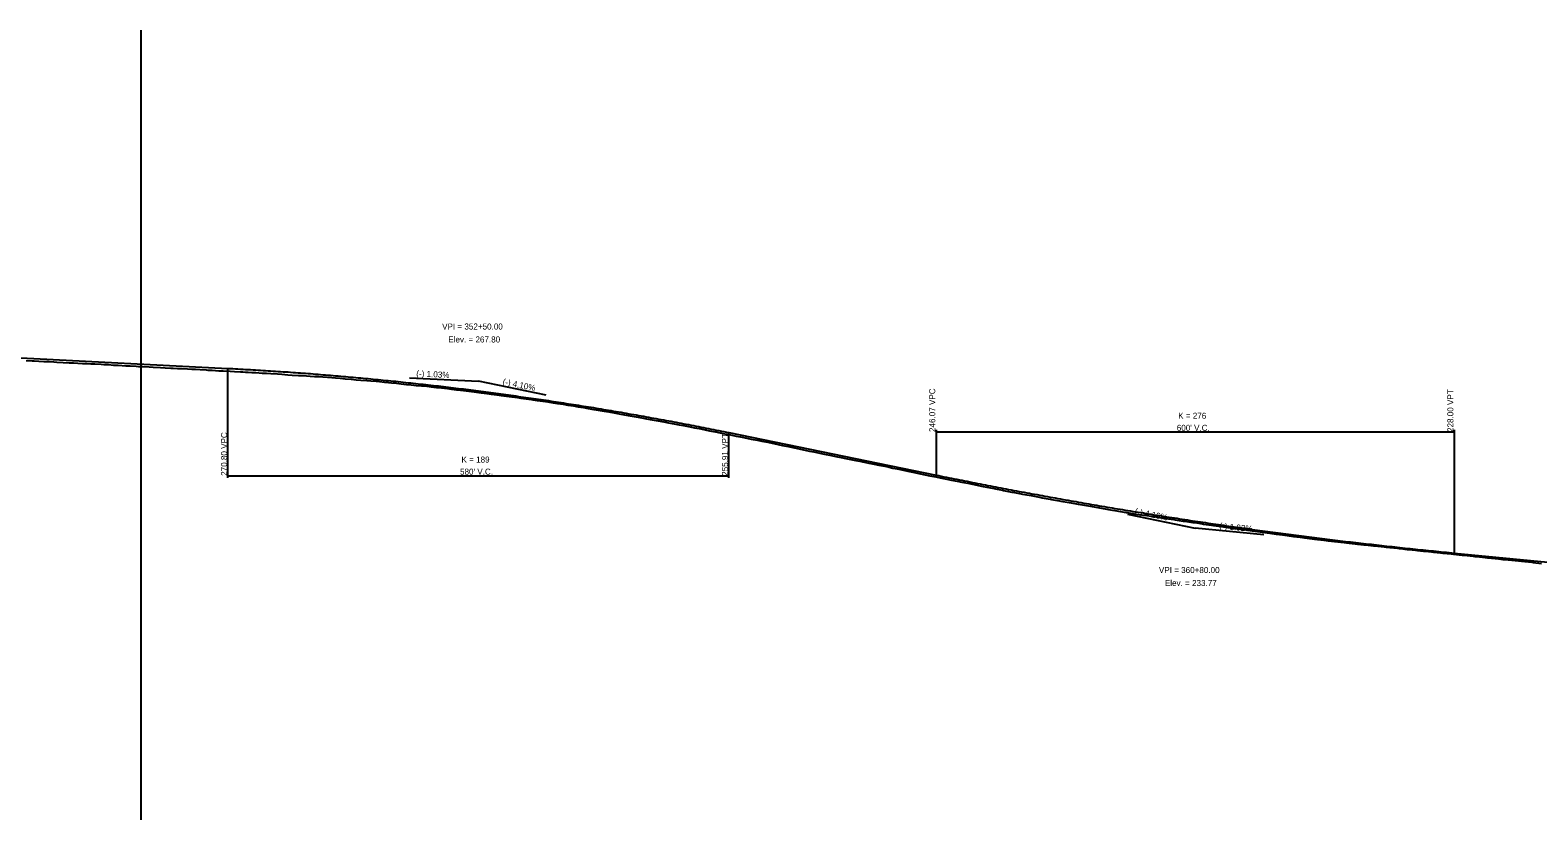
# Model space of a CAD drawing. Extents: x 1876258 to 1932803, y 754739 to 837911.
# Drawn here: x 1913094 to 1914840, y 830835 to 831750 of the extents above; entities that cross this region are included whole.
import ezdxf

# ---------------------------------------------------------------- set-up
doc = ezdxf.new("R2010")
doc.units = 0
for name, color, linetype in [('RD_DDB_GradeTX', 7, 'Continuous'), ('RD_DDB_Profile_EX', 7, 'Continuous'), ('RD_DDB_Profile_Lbl', 7, 'Continuous'), ('RD_DDB_Profile_PR', 7, 'Continuous'), ('RD_DDB_StripGrade', 7, 'Continuous'), ('RD_DDB_VCLbl', 7, 'Continuous'), ('RD_Sketch1', 7, 'Continuous')]:
    doc.layers.add(name, color=color, linetype=linetype)

msp = doc.modelspace()

# ---------------------------------------------------------------- linework, layer by layer
at = {"layer": 'RD_DDB_GradeTX'}
for p, q in [((1913533.2, 831347.4), (1913613.1, 831343.3)), ((1913691.5, 831327.2), (1913613.1, 831343.3)), ((1914364.7, 831189.2), (1914443.1, 831173.1)), ((1914522.7, 831165.5), (1914443.1, 831173.1))]:
    msp.add_line(p, q, dxfattribs=at)
at = {"layer": 'RD_DDB_Profile_EX'}
for points in [[(1913089.4, 831367.3), (1913096.3, 831367.1), (1913098.7, 831366.9), (1913103.9, 831366.7), (1913109.9, 831366.4), (1913115.9, 831366.1), (1913121.5, 831365.8), (1913125.1, 831365.6), (1913132.1, 831365.2), (1913139.3, 831364.9), (1913144.4, 831364.6), (1913149.2, 831364.3), (1913154.7, 831364.1), (1913159.4, 831363.9), (1913164.2, 831363.6), (1913169.1, 831363.4), (1913176.2, 831363), (1913179.4, 831362.8), (1913184.6, 831362.6), (1913190.6, 831362.2), (1913195.9, 831361.9), (1913204.8, 831361.4), (1913209.8, 831361.1), (1913216.8, 831360.8), (1913219.5, 831360.6), (1913224.5, 831360.4), (1913231.8, 831360), (1913236.4, 831359.8), (1913244.9, 831359.3), (1913250.2, 831359), (1913257, 831358.7), (1913259.7, 831358.5), (1913264.8, 831358.2), (1913269.7, 831358), (1913276.2, 831357.6), (1913281.4, 831357.4), (1913285.5, 831357.2), (1913291, 831356.9), (1913297.8, 831356.5), (1913299.8, 831356.4), (1913304.9, 831356.1), (1913312.6, 831355.6), (1913317.7, 831355.3), (1913325.6, 831354.9), (1913330.5, 831354.7), (1913337.6, 831354.2), (1913340.3, 831354.1), (1913343.3, 831354), (1913346.5, 831353.8), (1913350.9, 831353.6), (1913355.3, 831353.4), (1913362.5, 831352.9), (1913367.7, 831352.6), (1913372.9, 831352.3), (1913380.5, 831351.8), (1913385.6, 831351.5), (1913392.3, 831351), (1913397.4, 831350.6), (1913404.7, 831350.2), (1913409.9, 831349.9), (1913418.2, 831349.3), (1913423.2, 831349), (1913428.8, 831348.7), (1913432.8, 831348.4), (1913438.4, 831348), (1913443.2, 831347.6), (1913447.7, 831347.2), (1913453, 831346.8), (1913458.7, 831346.3), (1913465.7, 831345.7), (1913471.7, 831345.2), (1913477.1, 831344.7), (1913483.7, 831344.2), (1913488.6, 831343.8), (1913494.7, 831343.3), (1913498.7, 831342.9), (1913504.4, 831342.3), (1913509.1, 831341.9), (1913512.5, 831341.5), (1913518.2, 831341), (1913523.8, 831340.4), (1913529.7, 831339.8)], [(1913529.7, 831339.8), (1913535.2, 831339.3), (1913541.2, 831338.6), (1913547.2, 831338), (1913553.4, 831337.5), (1913558.5, 831336.9), (1913564.7, 831336.1), (1913570.4, 831335.6), (1913577.2, 831334.8), (1913581.9, 831334.3), (1913587.7, 831333.6), (1913592.4, 831333.1), (1913599, 831332.3), (1913605, 831331.6), (1913610.8, 831330.8), (1913616.3, 831330.1), (1913622.8, 831329.2), (1913628, 831328.6), (1913634.3, 831327.7), (1913639.4, 831327), (1913645.8, 831326.2), (1913651.7, 831325.3), (1913658.2, 831324.4), (1913662.4, 831323.8), (1913668.4, 831323.1), (1913674.6, 831322.2), (1913676.3, 831321.9), (1913681, 831321.2), (1913687.6, 831320.3), (1913693.3, 831319.5), (1913699.6, 831318.5), (1913704.8, 831317.6), (1913711.3, 831316.7), (1913716.7, 831315.8), (1913723.2, 831314.7), (1913728.6, 831313.8), (1913734.9, 831312.8), (1913740.3, 831311.9), (1913746.8, 831310.8), (1913751.9, 831309.9), (1913758.6, 831308.7), (1913764, 831307.8), (1913770.4, 831306.7), (1913776, 831305.7), (1913782.3, 831304.5), (1913788.8, 831303.4), (1913795.7, 831302.2), (1913802.5, 831300.9), (1913807.9, 831299.9), (1913814.4, 831298.8), (1913821.3, 831297.5), (1913827.8, 831296.3), (1913833.1, 831295.3), (1913839.7, 831294.1), (1913845.5, 831293), (1913850.5, 831292.1), (1913856.4, 831290.9), (1913863.5, 831289.5), (1913868.6, 831288.6), (1913875.6, 831287.1), (1913880.8, 831286), (1913887.6, 831284.6), (1913893.2, 831283.5), (1913899.8, 831282.2), (1913905, 831281.2), (1913911.6, 831279.9), (1913916.6, 831278.8), (1913923.8, 831277.4), (1913928.9, 831276.4), (1913936.1, 831275.1), (1913941.1, 831274.1), (1913948.1, 831272.6), (1913953.2, 831271.6), (1913960.1, 831270.2), (1913965.3, 831269.1), (1913972.1, 831267.7), (1913977.2, 831266.6), (1913984.4, 831265), (1913989.4, 831263.9), (1913996.3, 831262.4), (1914001.6, 831261.4), (1914008.6, 831260), (1914014, 831258.8), (1914021.8, 831257.2), (1914027.1, 831256.2), (1914033, 831254.9), (1914038.4, 831253.9), (1914044.4, 831252.8), (1914050, 831251.7), (1914057, 831250.3), (1914057.1, 831250.3), (1914058.3, 831250), (1914065.3, 831248.6), (1914069.6, 831247.7), (1914076.7, 831246.3), (1914086, 831244.4), (1914093, 831242.8), (1914098.1, 831241.8), (1914105.2, 831240.4), (1914110.5, 831239.3), (1914117.9, 831237.7)], [(1914117.9, 831237.7), (1914123.2, 831236.6), (1914130.6, 831235), (1914136, 831233.9), (1914142.6, 831232.6), (1914147.9, 831231.5), (1914155.4, 831230), (1914160.8, 831228.9), (1914167.3, 831227.6), (1914173, 831226.4), (1914179.7, 831225.2), (1914185.1, 831224.1), (1914192, 831222.6), (1914197.6, 831221.5), (1914205.9, 831219.9), (1914210.4, 831218.9), (1914211.7, 831218.7), (1914219.8, 831217.2), (1914221.2, 831216.9), (1914230.9, 831215), (1914232.1, 831214.8), (1914241.7, 831213), (1914243.2, 831212.7), (1914253, 831210.9), (1914255.2, 831210.5), (1914264.7, 831208.6), (1914265.9, 831208.4), (1914275.2, 831206.7), (1914276.7, 831206.4), (1914285.9, 831204.8), (1914287.7, 831204.5), (1914297, 831202.9), (1914299.5, 831202.4), (1914307.7, 831200.9), (1914310.3, 831200.5), (1914319.4, 831198.9), (1914321.7, 831198.5), (1914340.7, 831195.2), (1914342.8, 831194.9), (1914344.9, 831194.5), (1914352.3, 831193.2), (1914354.2, 831192.9), (1914363.2, 831191.4), (1914364.5, 831191.2), (1914372.5, 831189.9), (1914383.5, 831188.2), (1914384.6, 831188.1), (1914394.4, 831186.7), (1914395.7, 831186.5), (1914406.2, 831184.9), (1914407.8, 831184.6), (1914409, 831184.4), (1914418.2, 831183), (1914419.9, 831182.8), (1914429.1, 831181.4), (1914431.1, 831181.1), (1914440.5, 831179.8), (1914442.5, 831179.5), (1914451.4, 831178.1), (1914452.9, 831177.9), (1914462, 831176.7), (1914464.2, 831176.3), (1914473.4, 831174.9), (1914475.7, 831174.6), (1914483.7, 831173.5), (1914487, 831173), (1914495.4, 831171.9), (1914499.2, 831171.4), (1914506.7, 831170.4), (1914509, 831170.1), (1914518.2, 831168.8), (1914520.8, 831168.5), (1914529.4, 831167.3), (1914531.8, 831167), (1914536.9, 831166.2), (1914544.3, 831165.3), (1914546.9, 831164.9), (1914554.8, 831163.7), (1914557, 831163.4), (1914564.8, 831162.5), (1914567.4, 831162.2), (1914569.8, 831161.8), (1914578.4, 831160.8), (1914581.4, 831160.5), (1914591.9, 831159.1), (1914594.6, 831158.8), (1914597.1, 831158.5), (1914615.7, 831156.4), (1914618.4, 831156.1), (1914621.5, 831155.8), (1914628.5, 831154.9), (1914631.2, 831154.7), (1914638.2, 831153.9), (1914640.4, 831153.7), (1914649.4, 831152.8), (1914651.1, 831152.6), (1914661.8, 831151.5), (1914664.2, 831151.2), (1914677.3, 831149.8), (1914679.4, 831149.6), (1914680.8, 831149.5)], [(1914680.8, 831149.5), (1914688.4, 831148.5), (1914690.1, 831148.3), (1914698.1, 831147.5), (1914700.6, 831147.2), (1914707.5, 831146.5), (1914709.5, 831146.3), (1914716.6, 831145.6), (1914718.9, 831145.4), (1914727.1, 831144.5), (1914729.8, 831144.2), (1914739.7, 831143.2), (1914742.4, 831142.9), (1914752.1, 831142), (1914754.5, 831141.8), (1914765, 831140.7), (1914766.8, 831140.4), (1914769.1, 831140.2), (1914779, 831139.2), (1914781.5, 831138.9), (1914790.6, 831138), (1914792, 831137.9), (1914799.3, 831136.9), (1914800.4, 831136.8), (1914801.5, 831136.7), (1914817.6, 831135.2), (1914818.6, 831135.1), (1914820.8, 831134.9), (1914832.9, 831133.6), (1914834.5, 831133.4), (1914844.1, 831132.3)]]:
    msp.add_lwpolyline(points, dxfattribs=at)
at = {"layer": 'RD_DDB_Profile_PR'}
for p, q in [((1913083.1, 831370.7), (1913323.1, 831358.3)), ((1913903.1, 831283.8), (1914143.1, 831234.6)), ((1914743.1, 831144.3), (1915340.6, 831086.9))]:
    msp.add_line(p, q, dxfattribs=at)
for points in [[(1913323.1, 831358.3), (1913334.7, 831357.7), (1913346.3, 831357), (1913357.9, 831356.3), (1913369.5, 831355.6), (1913381.1, 831354.8), (1913392.7, 831354.1), (1913404.3, 831353.2), (1913415.9, 831352.4), (1913427.5, 831351.5), (1913439.1, 831350.5), (1913450.7, 831349.5), (1913462.3, 831348.5), (1913473.9, 831347.5), (1913485.5, 831346.4), (1913497.1, 831345.3), (1913508.7, 831344.1), (1913520.3, 831343), (1913531.9, 831341.7), (1913543.5, 831340.5), (1913555.1, 831339.2), (1913566.7, 831337.9), (1913578.3, 831336.5), (1913589.9, 831335.1), (1913601.5, 831333.7), (1913613.1, 831332.2), (1913624.7, 831330.7), (1913636.3, 831329.1), (1913647.9, 831327.6), (1913659.5, 831325.9), (1913671.1, 831324.3), (1913682.7, 831322.6), (1913694.3, 831320.9), (1913705.9, 831319.1), (1913717.5, 831317.3), (1913729.1, 831315.5), (1913740.7, 831313.7), (1913752.3, 831311.8), (1913763.9, 831309.8), (1913775.5, 831307.9), (1913787.1, 831305.8), (1913798.7, 831303.8), (1913810.3, 831301.7), (1913821.9, 831299.6), (1913833.5, 831297.5), (1913845.1, 831295.3), (1913856.7, 831293.1), (1913868.3, 831290.8), (1913879.9, 831288.5), (1913891.5, 831286.2), (1913903.1, 831283.8)], [(1914143.1, 831234.6), (1914155.1, 831232.2), (1914167.1, 831229.8), (1914179.1, 831227.4), (1914191.1, 831225), (1914203.1, 831222.7), (1914215.1, 831220.4), (1914227.1, 831218.1), (1914239.1, 831215.8), (1914251.1, 831213.6), (1914263.1, 831211.4), (1914275.1, 831209.2), (1914287.1, 831207), (1914299.1, 831204.9), (1914311.1, 831202.8), (1914323.1, 831200.7), (1914335.1, 831198.6), (1914347.1, 831196.6), (1914359.1, 831194.6), (1914371.1, 831192.6), (1914383.1, 831190.7), (1914395.1, 831188.7), (1914407.1, 831186.8), (1914419.1, 831185), (1914431.1, 831183.1), (1914443.1, 831181.3), (1914455.1, 831179.5), (1914467.1, 831177.7), (1914479.1, 831176), (1914491.1, 831174.3), (1914503.1, 831172.6), (1914515.1, 831170.9), (1914527.1, 831169.3), (1914539.1, 831167.7), (1914551.1, 831166.1), (1914563.1, 831164.6), (1914575.1, 831163), (1914587.1, 831161.5), (1914599.1, 831160), (1914611.1, 831158.6), (1914623.1, 831157.1), (1914635.1, 831155.7), (1914647.1, 831154.4), (1914659.1, 831153), (1914671.1, 831151.7), (1914683.1, 831150.4), (1914695.1, 831149.1), (1914707.1, 831147.9), (1914719.1, 831146.7), (1914731.1, 831145.5), (1914743.1, 831144.3)]]:
    msp.add_spline(points, degree=3, dxfattribs=at)
at = {"layer": 'RD_DDB_VCLbl'}
for p, q in [((1913323.1, 831231.3), (1913323.1, 831358.3)), ((1913903.1, 831231.3), (1913903.1, 831283.8)), ((1914143.1, 831287.1), (1914143.1, 831234.6)), ((1914143.1, 831284.6), (1914743.1, 831284.6)), ((1914743.1, 831287.1), (1914743.1, 831144.3)), ((1913323.1, 831233.8), (1913903.1, 831233.8))]:
    msp.add_line(p, q, dxfattribs=at)
at = {"layer": 'RD_Sketch1'}
msp.add_line((1913222, 831750.3), (1913222, 830835.1), dxfattribs=at)

# ---------------------------------------------------------------- texts
at = {"layer": 'RD_DDB_GradeTX'}
for s, rotation, p in [('(-) 1.03%', 357.0399, (1913541, 831349)), ('(-) 4.10%', 348.4149, (1913640.6, 831339.7)), ('(-) 4.10%', 348.4149, (1914372.6, 831189.6)), ('(-) 1.92%', 354.5092, (1914470.8, 831172.5))]:
    msp.add_text(s, height=7, rotation=rotation, dxfattribs=at).set_placement(p)
at = {"layer": 'RD_DDB_Profile_Lbl'}
for s, p in [('VPI = 352+50.00', (1913571.1, 831403.3)), ('Elev. = 267.80', (1913578.2, 831388.3)), ('VPI = 360+80.00', (1914401.1, 831121.1)), ('Elev. = 233.77', (1914408, 831106.1))]:
    msp.add_text(s, height=7, dxfattribs=at).set_placement(p)
at = {"layer": 'RD_DDB_StripGrade'}
for s, p in [('246.07 VPC', (1914142.1, 831284.6)), ('228.00 VPT', (1914742.1, 831284.6)), ('270.80 VPC', (1913322.1, 831233.8)), ('255.91 VPT', (1913902.1, 831233.8))]:
    msp.add_text(s, height=7, rotation=90, dxfattribs=at).set_placement(p)
at = {"layer": 'RD_DDB_VCLbl'}
for s, p in [("600' V.C.", (1914421.8, 831285.9)), ('K = 276', (1914423.4, 831299.9)), ('K = 189', (1913593.5, 831249.1)), ("580' V.C.", (1913591.8, 831235.1))]:
    msp.add_text(s, height=7, dxfattribs=at).set_placement(p)

doc.saveas('drawing.dxf')
